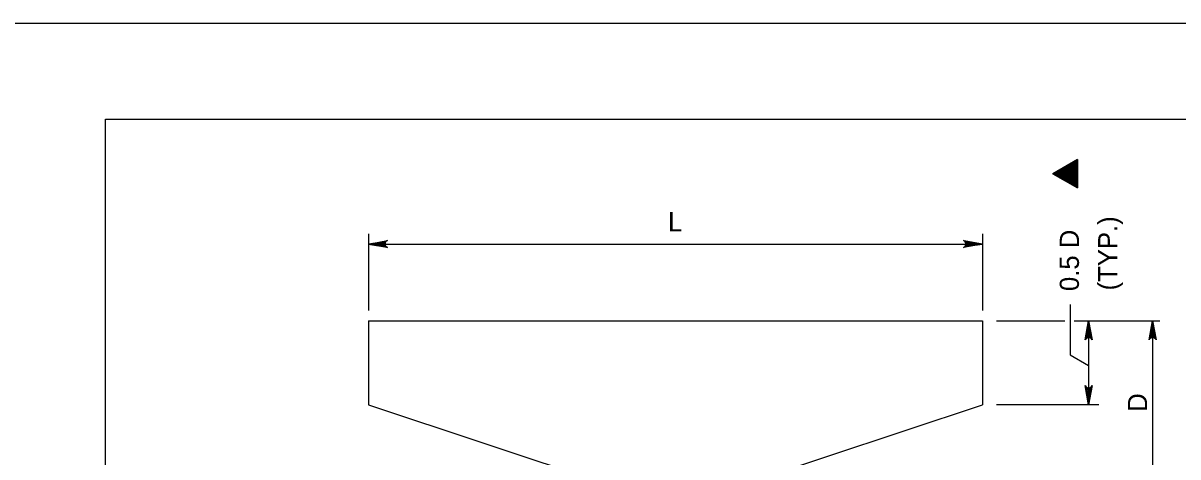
# Model space of a CAD drawing. Extents: x 646165 to 651486, y 296916 to 299292.
# Drawn here: x 649816.7 to 649997.2, y 299224.4 to 299292.2 of the extents above; entities that cross this region are included whole.
import ezdxf

# ---------------------------------------------------------------- set-up
doc = ezdxf.new("R2010")
doc.units = 0
for name, color, linetype in [('2', 7, 'Continuous'), ('51', 7, 'Continuous'), ('52', 7, 'Continuous'), ('53', 7, 'Continuous'), ('PLT-BNDY', 7, 'Continuous')]:
    doc.layers.add(name, color=color, linetype=linetype)

msp = doc.modelspace()

# ---------------------------------------------------------------- linework, layer by layer
at = {"layer": '2'}
for p, q in [((649829.59, 298713.25), (649829.59, 299277.25)), ((649829.59, 299277.25), (650615.59, 299277.25))]:
    msp.add_line(p, q, dxfattribs=at)
at = {"layer": '51'}
for p, q in [((649870.68, 299245.71), (649966.68, 299245.71)), ((649870.68, 299245.71), (649870.68, 299232.6)), ((649966.68, 299245.71), (649966.68, 299232.6)), ((649870.68, 299232.6), (649910.16, 299219.49)), ((649927.2, 299219.49), (649966.68, 299232.6))]:
    msp.add_line(p, q, dxfattribs=at)
at = {"layer": '52'}
for p, q in [((649870.68, 299259.31), (649870.68, 299247.31)), ((649870.68, 299257.71), (649966.68, 299257.71)), ((649966.68, 299259.31), (649966.68, 299247.31)), ((649980.41, 299248.27), (649980.41, 299240.38)), ((649968.86, 299245.71), (649979.54, 299245.71)), ((649981.03, 299245.71), (649994.38, 299245.71)), ((649983.28, 299245.71), (649983.28, 299232.6)), ((649993.28, 299245.71), (649993.28, 299130.5)), ((649980.41, 299240.38), (649983.28, 299238.72)), ((649984.86, 299232.6), (649968.86, 299232.6))]:
    msp.add_line(p, q, dxfattribs=at)
for points in [[(649870.68, 299257.71), (649873.66, 299258.27), (649873.55, 299258.19), (649873.43, 299258.11), (649873.38, 299258.01), (649873.32, 299257.91), (649873.3, 299257.81), (649873.28, 299257.71), (649873.3, 299257.61), (649873.32, 299257.51), (649873.38, 299257.41), (649873.43, 299257.31), (649873.55, 299257.23), (649873.66, 299257.15), (649870.68, 299257.71), (649873.55, 299257.23), (649873.43, 299257.31), (649870.68, 299257.71), (649873.38, 299257.41), (649873.32, 299257.51), (649870.68, 299257.71), (649873.3, 299257.61), (649873.28, 299257.71), (649870.68, 299257.71), (649873.3, 299257.81), (649873.32, 299257.91), (649870.68, 299257.71), (649873.38, 299258.01), (649873.43, 299258.11), (649870.68, 299257.71), (649873.55, 299258.19)], [(649966.68, 299257.71), (649963.7, 299257.15), (649963.81, 299257.23), (649963.93, 299257.31), (649963.99, 299257.41), (649964.05, 299257.51), (649964.07, 299257.61), (649964.08, 299257.71), (649964.07, 299257.81), (649964.05, 299257.91), (649963.99, 299258.01), (649963.93, 299258.11), (649963.81, 299258.19), (649963.7, 299258.27), (649966.68, 299257.71), (649963.81, 299258.19), (649963.93, 299258.11), (649966.68, 299257.71), (649963.99, 299258.01), (649964.05, 299257.91), (649966.68, 299257.71), (649964.07, 299257.81), (649964.08, 299257.71), (649966.68, 299257.71), (649964.07, 299257.61), (649964.05, 299257.51), (649966.68, 299257.71), (649963.99, 299257.41), (649963.93, 299257.31), (649966.68, 299257.71), (649963.81, 299257.23)], [(649983.28, 299245.71), (649983.84, 299242.73), (649983.68, 299242.96), (649983.48, 299243.08), (649983.28, 299243.11), (649983.08, 299243.08), (649982.88, 299242.96), (649982.72, 299242.73), (649983.28, 299245.71), (649982.88, 299242.96), (649983.08, 299243.08), (649983.28, 299245.71), (649983.28, 299243.11), (649983.48, 299243.08), (649983.28, 299245.71), (649983.68, 299242.96)], [(649993.28, 299245.71), (649993.84, 299242.73), (649993.76, 299242.84), (649993.68, 299242.96), (649993.58, 299243.02), (649993.48, 299243.08), (649993.38, 299243.1), (649993.28, 299243.11), (649993.18, 299243.1), (649993.08, 299243.08), (649992.98, 299243.02), (649992.88, 299242.96), (649992.8, 299242.84), (649992.72, 299242.73), (649993.28, 299245.71), (649992.8, 299242.84), (649992.88, 299242.96), (649993.28, 299245.71), (649992.98, 299243.02), (649993.08, 299243.08), (649993.28, 299245.71), (649993.18, 299243.1), (649993.28, 299243.11), (649993.28, 299245.71), (649993.38, 299243.1), (649993.48, 299243.08), (649993.28, 299245.71), (649993.58, 299243.02), (649993.68, 299242.96), (649993.28, 299245.71), (649993.76, 299242.84)], [(649983.28, 299232.6), (649982.72, 299235.58), (649982.88, 299235.35), (649983.08, 299235.23), (649983.28, 299235.2), (649983.48, 299235.23), (649983.68, 299235.35), (649983.84, 299235.58), (649983.28, 299232.6), (649983.68, 299235.35), (649983.48, 299235.23), (649983.28, 299232.6), (649983.28, 299235.2), (649983.08, 299235.23), (649983.28, 299232.6), (649982.88, 299235.35)]]:
    msp.add_lwpolyline(points, dxfattribs=at)
at = {"layer": '53'}
msp.add_line((649980.26, 299268.71), (649980.26, 299268.71), dxfattribs=at)
for points in [[(649981.54, 299266.48), (649981.54, 299270.94), (649977.68, 299268.71), (649981.54, 299266.48)], [(649981.54, 299266.48), (649977.68, 299268.71), (649981.54, 299270.94), (649981.54, 299266.48), (649977.79, 299268.7), (649981.49, 299270.87), (649981.5, 299266.57), (649977.91, 299268.71), (649981.44, 299270.78), (649981.45, 299266.67), (649978.02, 299268.72), (649981.37, 299270.68), (649981.4, 299266.77), (649978.14, 299268.71), (649981.32, 299270.58), (649981.33, 299266.88), (649978.27, 299268.72), (649981.26, 299270.47), (649981.26, 299267), (649978.41, 299268.71), (649981.2, 299270.37), (649981.2, 299267.1), (649978.54, 299268.71), (649981.13, 299270.26), (649981.14, 299267.21), (649978.67, 299268.71), (649981.06, 299270.14), (649981.08, 299267.31), (649978.8, 299268.72), (649981, 299270), (649981.01, 299267.43), (649978.93, 299268.72), (649980.91, 299269.87), (649980.95, 299267.55), (649979.07, 299268.72), (649980.83, 299269.75), (649980.89, 299267.66), (649979.21, 299268.72), (649980.76, 299269.63), (649980.82, 299267.8), (649979.34, 299268.72), (649980.7, 299269.52), (649980.75, 299267.93), (649979.48, 299268.72), (649980.63, 299269.39), (649980.68, 299268.07), (649979.61, 299268.72), (649980.55, 299269.26), (649980.62, 299268.17), (649979.74, 299268.71), (649980.48, 299269.13), (649980.56, 299268.3), (649979.87, 299268.71), (649980.44, 299269.03), (649980.5, 299268.4), (649979.99, 299268.71), (649980.38, 299268.93), (649980.44, 299268.51), (649980.12, 299268.72), (649980.33, 299268.84), (649980.36, 299268.62), (649980.26, 299268.71), (649981.53, 299270.93), (649980.26, 299268.71), (649977.71, 299268.71), (649980.27, 299268.72), (649981.54, 299266.49)]]:
    msp.add_lwpolyline(points, dxfattribs=at)
at = {"layer": 'PLT-BNDY'}
msp.add_lwpolyline([(649789.59, 299292.25), (650630.59, 299292.25), (650630.59, 298698.25), (649789.59, 298698.25)], close=True, dxfattribs=at)

# ---------------------------------------------------------------- texts
at = {"layer": '53'}
msp.add_text('L', height=3, dxfattribs=at).set_placement((649917.53, 299259.7))
for s, p in [('(TYP.)', (649987.76, 299250.46)), ('0.5 D', (649981.76, 299250.36)), ('D', (649992.41, 299231.49))]:
    msp.add_text(s, height=3, rotation=90, dxfattribs=at).set_placement(p)

doc.saveas('drawing.dxf')
